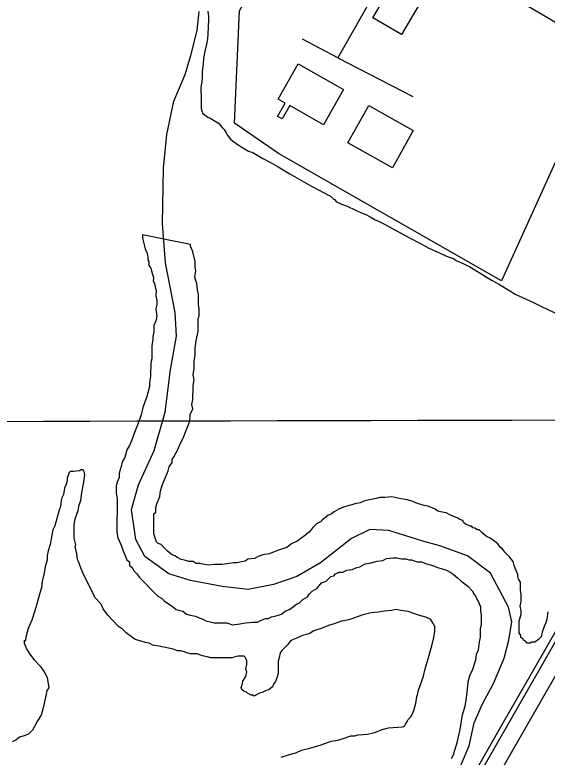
# Model space of a CAD drawing. Extents: x 3355677 to 3393573, y 612928 to 638357.
# Drawn here: x 3373645 to 3374580, y 623816 to 625120 of the extents above; entities that cross this region are included whole.
import ezdxf

# ---------------------------------------------------------------- set-up
doc = ezdxf.new("R2010")
doc.units = 0
for name, color, linetype in [('V-BLDG-OTLN', 7, 'Continuous'), ('V-GRID-MAJR', 7, 'Continuous'), ('V-RAIL-TRAK', 7, 'Continuous'), ('V-ROAD-CNTR', 7, 'Continuous'), ('V-SITE-OTLN', 7, 'Continuous'), ('V-SITE-VEGE', 7, 'Continuous'), ('V-TOPO-SHOR', 7, 'Continuous'), ('V-UTIL-LINE', 7, 'Continuous')]:
    doc.layers.add(name, color=color, linetype=linetype)

msp = doc.modelspace()

# ---------------------------------------------------------------- linework, layer by layer
at = {"layer": 'V-BLDG-OTLN'}
for points in [[(3374375.276, 625173.509), (3374323.752, 625085.5210000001), (3374273.805, 625114.768), (3374325.329, 625202.757)], [(3374142.5, 625033.9890000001), (3374222.028, 624989.036), (3374187.003, 624927.073), (3374127.771, 624960.556), (3374114.5, 624937.078), (3374106.449, 624941.628), (3374119.665, 624965.008), (3374107.42, 624971.931)], [(3374308.015, 624851.504), (3374230.099, 624895.227), (3374266.809, 624960.644), (3374344.7260000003, 624916.921)]]:
    msp.add_lwpolyline(points, close=True, dxfattribs=at)
at = {"layer": 'V-GRID-MAJR'}
msp.add_spline([(3359794.3370000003, 624373.309), (3365058.395, 624385.176), (3370322.451, 624397.809), (3375586.505, 624411.208), (3380850.557, 624425.373), (3386114.607, 624440.303), (3391378.654, 624455.998), (3391378.6550000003, 624455.998)], degree=3, dxfattribs=at)
at = {"layer": 'V-RAIL-TRAK'}
msp.add_lwpolyline([(3374457.708, 623797.7000000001), (3374503.233, 623877.9940000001), (3374551.6210000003, 623962.297), (3374636.918, 624111.236)], dxfattribs=at)
at = {"layer": 'V-ROAD-CNTR'}
for points in [[(3373932.36, 622864.064), (3374154.662, 623251.952), (3375303.0130000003, 625257.143)], [(3373958.3880000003, 622849.1460000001), (3374180.6920000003, 623237.04), (3375329.126, 625242.373)]]:
    msp.add_lwpolyline(points, dxfattribs=at)
at = {"layer": 'V-SITE-OTLN'}
msp.add_lwpolyline([(3374499.384, 624653.0160000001), (3374108.2490000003, 624876.588), (3374030.667, 624929.814), (3374039.563, 625127.028), (3374286.22, 625559.117), (3374217.012, 625596.6510000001), (3374310.778, 625761.867), (3374368.659, 625727.272), (3374413.381, 625806.349), (3374554.637, 625731.253), (3374912.0670000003, 626325.562), (3375030.756, 626266.285), (3374441.893, 625197.1680000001), (3374681.9020000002, 625055.878)], close=True, dxfattribs=at)
at = {"layer": 'V-SITE-VEGE'}
for points in [[(3373984.343, 625126.241), (3373985.312, 625116.7390000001), (3373985.265, 625111.463), (3373983.983, 625086.68), (3373983.3740000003, 625077.72), (3373981.7090000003, 625068.7660000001), (3373979.508, 625058.764), (3373976.733, 625043.49), (3373975.59, 625034.006), (3373974.404, 625019.774), (3373974.328, 625011.332), (3373973.7120000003, 625001.844), (3373972.612, 624996.578), (3373972.031, 624990.78), (3373971.986, 624985.507), (3373972.43, 624977.061), (3373972.235, 624955.434), (3373973.251, 624951.205)], [(3373973.251, 624951.205), (3373975.3200000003, 624946.437), (3373984.233, 624940.553), (3373988.433, 624938.407), (3374002.599, 624929.836), (3374009.3880000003, 624922.39), (3374012.52, 624918.6680000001), (3374016.161, 624912.832), (3374018.238, 624909.121), (3374023.972, 624901.682), (3374027.107, 624898.4890000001), (3374037.593, 624891.534), (3374044.9390000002, 624887.248), (3374055.431, 624880.821), (3374062.794, 624878.118), (3374080.636, 624867.929), (3374095.332, 624859.885), (3374107.403, 624852.917), (3374127.865, 624840.599), (3374165.126, 624819.684), (3374179.303, 624812.17), (3374196.1, 624803.049), (3374199.25, 624801.437), (3374204.483, 624796.642), (3374206.5840000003, 624795.567), (3374209.191, 624792.378), (3374218.643, 624787.545), (3374228.631, 624783.76), (3374243.3370000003, 624776.769), (3374253.85, 624772.453), (3374261.204, 624769.2220000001), (3374269.083, 624765.455), (3374278.004, 624760.102), (3374282.735, 624758.474), (3374294.287, 624752.5650000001), (3374304.7830000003, 624746.667), (3374337.85, 624728.432), (3374358.326, 624717.694), (3374371.974, 624710.184), (3374391.94, 624701.564), (3374402.971, 624696.186), (3374415.0640000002, 624691.854), (3374419.7830000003, 624688.645), (3374433.4450000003, 624682.718), (3374443.9450000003, 624677.346), (3374460.21, 624667.704), (3374471.7490000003, 624660.215), (3374483.289, 624653.252), (3374495.886, 624646.278), (3374512.68, 624636.63), (3374523.696, 624629.671), (3374555.735, 624614.608), (3374568.339, 624608.1630000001), (3374578.323, 624603.852), (3374593.029, 624596.86)], [(3374237.009, 624259.661), (3374225.6180000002, 624256.5210000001), (3374220.736, 624254.938), (3374214.215, 624251.754), (3374206.056, 624246.959), (3374201.157, 624243.758), (3374194.636, 624240.569), (3374184.824, 624232.545), (3374181.5470000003, 624229.328), (3374175.026, 624226.1410000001), (3374168.475, 624219.708), (3374161.909, 624211.654), (3374153.735, 624205.235), (3374140.663, 624195.616), (3374130.882, 624190.836), (3374122.7060000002, 624184.417), (3374108.057, 624179.682), (3374091.767, 624173.338), (3374080.39, 624171.818), (3374072.247, 624168.648), (3374065.725, 624165.459), (3374054.35, 624163.941), (3374049.451, 624160.738), (3374042.9450000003, 624159.176), (3374034.8140000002, 624157.625), (3374028.324, 624157.685), (3374021.8170000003, 624156.122), (3374008.819, 624154.617), (3373995.8340000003, 624154.736), (3373984.46, 624153.216), (3373977.982, 624154.897), (3373969.882, 624156.595), (3373963.39, 624156.655), (3373958.551, 624159.946), (3373950.436, 624160.02), (3373945.583, 624161.687), (3373937.483, 624163.382), (3373931.019, 624166.688), (3373926.178, 624169.979), (3373921.326, 624171.6460000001), (3373913.269, 624178.21), (3373906.839, 624184.763), (3373902.014, 624189.677), (3373897.16, 624191.344), (3373893.9420000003, 624194.618), (3373890.77, 624202.763), (3373889.207, 624209.27), (3373889.519, 624243.353), (3373892.793, 624246.568), (3373892.867, 624254.682), (3373894.549, 624261.16), (3373899.538, 624274.099), (3373901.248, 624283.823), (3373904.598, 624295.155), (3373914.558, 624319.409), (3373916.241, 624325.887), (3373921.183, 624333.956), (3373921.228, 624338.826), (3373924.517, 624343.666), (3373931.128, 624356.591), (3373936.1, 624367.906), (3373941.059, 624377.599), (3373944.378, 624385.685), (3373949.365, 624398.6240000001), (3373952.685, 624406.709), (3373952.788, 624418.0700000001), (3373957.7460000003, 624427.763), (3373956.197, 624435.893), (3373957.893, 624443.993), (3373957.967, 624452.107), (3373958.026, 624458.599), (3373958.116, 624468.338), (3373959.843, 624479.684), (3373958.295, 624487.812), (3373960.019, 624499.158), (3373960.14, 624512.14), (3373961.85, 624521.866), (3373961.954, 624533.227), (3373963.71, 624547.819), (3373967.103, 624564.018), (3373967.312, 624586.741), (3373968.977, 624591.595), (3373969.0810000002, 624602.955), (3373967.5330000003, 624611.085), (3373967.697, 624628.938), (3373966.147, 624637.066), (3373964.627, 624648.443), (3373963.048, 624653.3250000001), (3373961.485, 624659.834), (3373963.198, 624669.556), (3373961.647, 624677.684), (3373961.737, 624687.4230000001), (3373957.031, 624705.318), (3373953.859, 624713.465), (3373953.887, 624716.713), (3373869.643, 624733.707), (3373869.598, 624728.841), (3373871.146, 624720.711), (3373874.29, 624709.322), (3373877.46, 624701.177), (3373879.025, 624694.67)], [(3373879.025, 624694.67), (3373878.98, 624689.8), (3373880.573, 624686.54), (3373880.514, 624680.0480000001), (3373883.717, 624675.1510000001), (3373885.294, 624670.2660000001), (3373886.858, 624663.76), (3373888.437, 624658.875), (3373888.378, 624652.383), (3373889.971, 624649.123), (3373893.099, 624636.11), (3373893.011, 624626.372), (3373894.559, 624618.241), (3373894.4990000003, 624611.751), (3373892.804, 624603.649), (3373894.307, 624590.652), (3373892.609, 624582.553), (3373889.289, 624574.465), (3373889.187, 624563.107), (3373887.489, 624555.005), (3373887.446, 624550.137), (3373885.72, 624538.791), (3373885.6750000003, 624533.9230000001), (3373885.63, 624529.053), (3373885.5130000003, 624516.068), (3373883.829, 624509.593), (3373883.608, 624485.248), (3373881.882, 624473.902), (3373881.822, 624467.41), (3373878.472, 624456.08), (3373876.79, 624449.603), (3373870.12, 624430.186), (3373866.757, 624417.232), (3373861.754, 624402.669), (3373855.114, 624386.5), (3373850.113, 624371.936), (3373846.793, 624363.851), (3373841.849, 624355.782), (3373838.485, 624342.826), (3373833.543, 624334.757), (3373831.845, 624326.655), (3373828.497, 624315.328), (3373828.423, 624307.209), (3373825.103, 624299.126), (3373823.42, 624292.648), (3373823.303, 624279.664), (3373824.8370000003, 624269.911), (3373824.302, 624211.486), (3373825.836, 624201.731), (3373832.2120000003, 624188.689), (3373835.3680000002, 624178.9230000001), (3373841.7120000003, 624162.633), (3373846.552, 624159.344), (3373846.492, 624152.852), (3373851.332, 624149.56), (3373854.518, 624143.04), (3373859.341, 624138.126), (3373864.154, 624131.589), (3373872.193, 624123.399), (3373885.058, 624110.2980000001), (3373896.316, 624098.833), (3373902.7770000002, 624095.528), (3373907.603, 624090.617), (3373922.1210000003, 624080.746), (3373928.568, 624075.816), (3373939.9, 624072.465), (3373946.347, 624067.5380000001), (3373952.822, 624065.857), (3373962.546, 624064.144), (3373969.0100000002, 624060.839), (3373973.861, 624059.174), (3373980.325, 624055.868), (3373988.4250000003, 624054.171), (3373994.903, 624052.4890000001), (3374017.623, 624052.282), (3374027.333, 624048.946), (3374040.329, 624050.452), (3374050.086, 624051.985), (3374063.0810000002, 624053.491), (3374071.199, 624053.415), (3374077.718, 624056.602), (3374085.863, 624059.774), (3374090.7290000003, 624059.731), (3374095.629, 624062.932), (3374103.7600000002, 624064.48), (3374113.5270000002, 624067.638), (3374120.062, 624072.447), (3374126.585, 624075.636), (3374131.484, 624078.837), (3374139.657, 624085.253), (3374144.54, 624086.832), (3374151.091, 624093.265), (3374159.251, 624098.059), (3374162.542, 624102.899), (3374167.455, 624107.724), (3374175.612, 624112.518), (3374183.816, 624122.183), (3374191.961, 624125.355), (3374200.149, 624133.3960000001), (3374205.034, 624134.975), (3374208.308, 624138.1900000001)], [(3373761.39, 624267.3), (3373763.13, 624280.268), (3373766.555, 624299.714), (3373768.296, 624312.682), (3373766.717, 624317.566), (3373765.123, 624320.826), (3373761.877, 624320.855), (3373758.617, 624319.264), (3373748.864, 624317.73), (3373742.3740000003, 624317.787), (3373740.736, 624316.18), (3373737.399, 624306.4720000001), (3373737.3540000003, 624301.604), (3373735.6750000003, 624295.126), (3373732.367, 624288.665), (3373730.6410000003, 624277.319), (3373727.338, 624270.855), (3373725.58, 624256.263), (3373722.261, 624248.178), (3373715.5330000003, 624222.2710000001), (3373712.227, 624215.807), (3373710.515, 624206.085), (3373708.8340000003, 624199.607), (3373707.122, 624189.886), (3373703.771, 624178.554), (3373702.076, 624170.452), (3373702.002, 624162.34), (3373698.651, 624151.006), (3373696.9250000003, 624139.662), (3373693.546, 624125.085), (3373691.821, 624113.741), (3373688.471, 624102.409), (3373683.4220000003, 624082.976), (3373680.074, 624071.644), (3373675.073, 624057.083), (3373668.447, 624042.536), (3373665.082, 624029.58), (3373663.372, 624019.858), (3373661.7630000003, 624021.497), (3373661.718, 624016.627), (3373666.483, 624005.223), (3373672.8850000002, 623995.426), (3373679.304, 623987.25), (3373690.562, 623975.786), (3373696.964, 623965.99), (3373701.7460000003, 623956.207), (3373704.828, 623938.326), (3373701.537, 623933.486), (3373699.827, 623923.762), (3373694.764, 623902.709), (3373691.399, 623889.755), (3373684.819, 623880.076), (3373676.557, 623863.92), (3373670.006, 623857.4890000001), (3373663.483, 623854.2980000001), (3373653.716, 623851.144), (3373647.181, 623846.334), (3373640.6580000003, 623843.149)], [(3374581.014, 624071.491), (3374579.273, 624058.523), (3374577.591, 624052.045), (3374574.286, 624045.583), (3374570.952, 624035.876), (3374569.254, 624027.774), (3374564.339, 624022.951), (3374557.804, 624018.14), (3374552.936, 624018.185), (3374549.6750000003, 624016.5920000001), (3374544.805, 624016.637), (3374541.59, 624019.912), (3374538.358, 624021.562), (3374536.765, 624024.8250000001), (3374533.537, 624026.478), (3374533.5640000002, 624029.724), (3374530.362, 624034.623), (3374530.555, 624055.719), (3374533.903, 624067.053), (3374533.963, 624073.5430000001), (3374532.415, 624081.6730000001), (3374534.11, 624089.773), (3374534.2290000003, 624102.757), (3374532.666, 624109.264), (3374532.8000000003, 624123.87), (3374529.597, 624128.767), (3374528.02, 624133.652), (3374528.0500000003, 624136.898), (3374523.2830000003, 624148.303), (3374521.704, 624153.187), (3374520.1410000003, 624159.694), (3374513.722, 624167.867), (3374508.897, 624172.781), (3374505.684, 624176.057), (3374500.8710000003, 624182.593), (3374497.642, 624184.245), (3374492.829, 624190.783), (3374484.776, 624197.346), (3374479.937, 624200.638), (3374473.473, 624203.943), (3374465.418, 624210.509), (3374460.595, 624215.422), (3374457.347, 624215.453), (3374452.5100000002, 624218.742), (3374449.264, 624218.77), (3374447.67, 624222.033), (3374444.424, 624222.062), (3374441.193, 624223.714), (3374436.339, 624225.381), (3374433.1210000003, 624228.656), (3374431.528, 624231.917), (3374426.674, 624233.586), (3374421.835, 624236.877), (3374416.981, 624238.544), (3374408.896, 624241.8640000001), (3374402.434, 624245.167), (3374392.71, 624246.879), (3374387.857, 624248.546), (3374383.017, 624251.84), (3374374.932, 624255.157), (3374370.078, 624256.824), (3374363.6, 624258.508), (3374352.27, 624261.856), (3374344.185, 624265.176), (3374334.475, 624268.51), (3374323.129, 624270.2390000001), (3374306.93, 624273.632), (3374295.555, 624272.113), (3374285.8170000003, 624272.201), (3374279.31, 624270.636), (3374264.671, 624267.525), (3374258.167, 624265.961), (3374251.646, 624262.774), (3374241.893, 624261.24), (3374237.009, 624259.661)], [(3374380.838, 624026.302), (3374382.5670000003, 624037.647), (3374382.64, 624045.762), (3374377.846, 624053.921), (3374374.643, 624058.8200000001), (3374366.557, 624062.139), (3374353.6040000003, 624065.504), (3374345.518, 624068.824), (3374335.811, 624072.158), (3374322.843, 624073.897), (3374314.7430000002, 624075.5970000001), (3374306.612, 624074.047), (3374293.614, 624072.5430000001), (3374283.861, 624071.009), (3374270.862, 624069.504), (3374256.225, 624066.3910000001), (3374248.083, 624063.221), (3374235.053, 624058.469), (3374228.5470000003, 624056.907), (3374218.794, 624055.371), (3374205.767, 624050.622), (3374196, 624047.463), (3374184.595, 624042.698), (3374169.943, 624037.963), (3374161.784, 624033.1680000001), (3374150.393, 624030.027), (3374135.727, 624023.6680000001), (3374129.2060000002, 624020.479), (3374124.279, 624014.034), (3374114.451, 624004.384), (3374111.161, 623999.544), (3374109.464, 623991.447), (3374107.782, 623984.9670000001), (3374107.59, 623963.868), (3374105.906, 623957.392), (3374102.586, 623949.307), (3374099.2970000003, 623944.468), (3374097.63, 623939.6140000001), (3374091.093, 623934.803), (3374086.211, 623933.224), (3374079.688, 623930.037), (3374074.803, 623928.458), (3374065.022, 623923.678), (3374063.412, 623925.317), (3374060.168, 623925.3470000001), (3374053.707, 623928.653), (3374052.097, 623930.289), (3374047.2430000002, 623931.956), (3374044.026, 623935.231), (3374042.435, 623938.4940000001), (3374044.102, 623943.3470000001), (3374045.7830000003, 623949.823), (3374050.725, 623957.894), (3374052.423, 623965.9940000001), (3374050.846, 623970.879), (3374052.542, 623978.978), (3374052.6010000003, 623985.471), (3374049.414, 623991.991), (3374047.807, 623993.63), (3374036.444, 623993.732), (3374029.94, 623992.17), (3374026.677, 623990.576), (3373989.3510000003, 623990.916), (3373982.873, 623992.6), (3373974.773, 623994.295), (3373965.063, 623997.63), (3373953.703, 623997.734), (3373947.227, 623999.415), (3373942.373, 624001.082), (3373935.896, 624002.7660000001), (3373931.026, 624002.811), (3373922.94, 624006.131), (3373898.6410000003, 624011.22), (3373887.293, 624012.944), (3373880.833, 624016.252), (3373874.355, 624017.933), (3373863.026, 624021.284), (3373856.5500000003, 624022.963), (3373850.1010000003, 624027.895), (3373840.4220000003, 624034.477), (3373833.989, 624041.027), (3373827.54, 624045.954), (3373808.244, 624065.607), (3373800.232, 624077.0430000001), (3373797.06, 624085.186), (3373785.804, 624096.65), (3373784.225, 624101.535), (3373776.244, 624116.213), (3373765.09, 624139.04), (3373761.916, 624147.185), (3373757.167, 624160.212), (3373755.573, 624163.4720000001), (3373754.039, 624173.225), (3373750.912, 624186.238), (3373752.563, 624189.47), (3373749.421, 624200.861), (3373749.628, 624223.581), (3373751.357, 624234.927), (3373756.358, 624249.49), (3373758.0700000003, 624259.212), (3373761.39, 624267.3)], [(3374208.308, 624138.1900000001), (3374214.8310000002, 624141.377), (3374221.323, 624141.317), (3374227.846, 624144.506), (3374237.595, 624146.04), (3374245.742, 624149.21), (3374250.6240000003, 624150.789), (3374260.407, 624155.569), (3374268.538, 624157.118), (3374281.553, 624160.247), (3374291.301, 624161.779), (3374297.824, 624164.9670000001), (3374309.201, 624166.485), (3374315.691, 624166.428), (3374323.793, 624164.73), (3374331.9050000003, 624164.656), (3374336.761, 624162.9890000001), (3374341.629, 624162.942), (3374351.339, 624159.61), (3374359.453, 624159.536), (3374365.912, 624156.231), (3374378.87, 624152.866), (3374386.953, 624149.546), (3374393.431, 624147.865), (3374403.139, 624144.528), (3374409.602, 624141.223), (3374414.4420000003, 624137.934), (3374422.4960000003, 624131.368), (3374427.321, 624126.455), (3374440.216, 624116.6), (3374448.256, 624108.41), (3374451.443, 624101.887), (3374454.6580000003, 624098.612), (3374456.237, 624093.728), (3374459.44, 624088.831), (3374461.017, 624083.947), (3374462.613, 624080.686), (3374462.539, 624072.572), (3374464.1010000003, 624066.0650000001), (3374463.94, 624048.211), (3374462.256, 624041.735), (3374462.123, 624027.129), (3374460.427, 624019.027), (3374458.67, 624004.437), (3374455.35, 623996.352), (3374453.6380000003, 623986.628), (3374448.623, 623970.442), (3374443.648, 623959.127), (3374440.3000000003, 623947.796), (3374438.514, 623929.957), (3374436.773, 623916.99), (3374435.0470000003, 623905.644), (3374430.015, 623887.834), (3374426.562, 623865.142), (3374423.197, 623852.189), (3374421.501, 623844.089), (3374419.818, 623837.611), (3374416.469, 623826.279), (3374414.786, 623819.804), (3374411.478, 623813.34)], [(3374112.734, 623816.1190000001), (3374127.386, 623820.854), (3374138.7770000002, 623823.998), (3374148.558, 623828.778), (3374163.1950000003, 623831.8910000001), (3374182.7290000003, 623838.205), (3374200.6410000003, 623844.533), (3374212.017, 623846.053), (3374221.784, 623849.211), (3374234.812, 623853.96), (3374241.304, 623853.903), (3374247.81, 623855.466), (3374264.055, 623856.9400000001), (3374278.6920000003, 623860.053), (3374290.095, 623864.819), (3374301.486, 623867.96), (3374325.845, 623869.361), (3374329.108, 623870.955), (3374330.758, 623874.186), (3374334.049, 623879.0260000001), (3374335.702, 623882.257), (3374340.615, 623887.081), (3374342.268, 623890.312), (3374345.588, 623898.398), (3374348.953, 623911.351), (3374350.679, 623922.697), (3374352.332, 623925.931), (3374354.028, 623934.029), (3374359.031, 623948.59), (3374362.367, 623958.3), (3374365.73, 623971.253), (3374370.762, 623989.063), (3374374.125, 624002.0160000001), (3374377.461, 624011.7220000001), (3374380.838, 624026.302)]]:
    msp.add_lwpolyline(points, dxfattribs=at)
at = {"layer": 'V-TOPO-SHOR'}
msp.add_lwpolyline([(3374415.984, 623773.21), (3374442.528, 623836.27), (3374451.826, 623876.763), (3374465.9220000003, 623909.908), (3374485.724, 623945.434), (3374503.984, 623989.902), (3374512.387, 624021.476), (3374517.552, 624053.892), (3374512.109, 624079.912), (3374480.1890000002, 624139.4450000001), (3374439.8880000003, 624169.84), (3374391.3540000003, 624187.326), (3374361.4050000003, 624195.712), (3374301.519, 624214.113), (3374268.261, 624216.041), (3374236.466, 624200.099), (3374181.705, 624157.586), (3374140.098, 624133.6190000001), (3374099.39, 624119.381), (3374054.678, 624110.863), (3374009.278, 624116.145), (3373953.375, 624126.393), (3373915.34, 624138.104), (3373873.415, 624168.513), (3373857.4590000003, 624198.686), (3373849.824, 624251.506), (3373862.3910000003, 624294.403), (3373889.724, 624355.02), (3373909.001, 624422.202), (3373918.609, 624496.778), (3373928.887, 624555.927), (3373926.829, 624597.335), (3373909.769, 624684.326), (3373904.717, 624753.354), (3373906.417, 624850.726), (3373911.826, 624909.917), (3373924.529, 624968.234), (3373944.438, 625015.447), (3373954.4790000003, 625048.628), (3373965.428, 625092.353), (3373968.977, 625125.594)], dxfattribs=at)
at = {"layer": 'V-UTIL-LINE'}
msp.add_line((3374212.1950000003, 625044.338), (3374343.859, 624976.5920000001), dxfattribs=at)
msp.add_lwpolyline([(3374953.602, 626253.264), (3374905.6240000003, 626242.34), (3374828.14, 626110.764), (3374852.38, 626099.183), (3374840.045, 626081.441), (3374820.687, 626094.603), (3374584.893, 625689.359), (3374334.2770000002, 625260.7170000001), (3374212.1950000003, 625044.338), (3374150.008, 625077.368)], dxfattribs=at)

doc.saveas('drawing.dxf')
